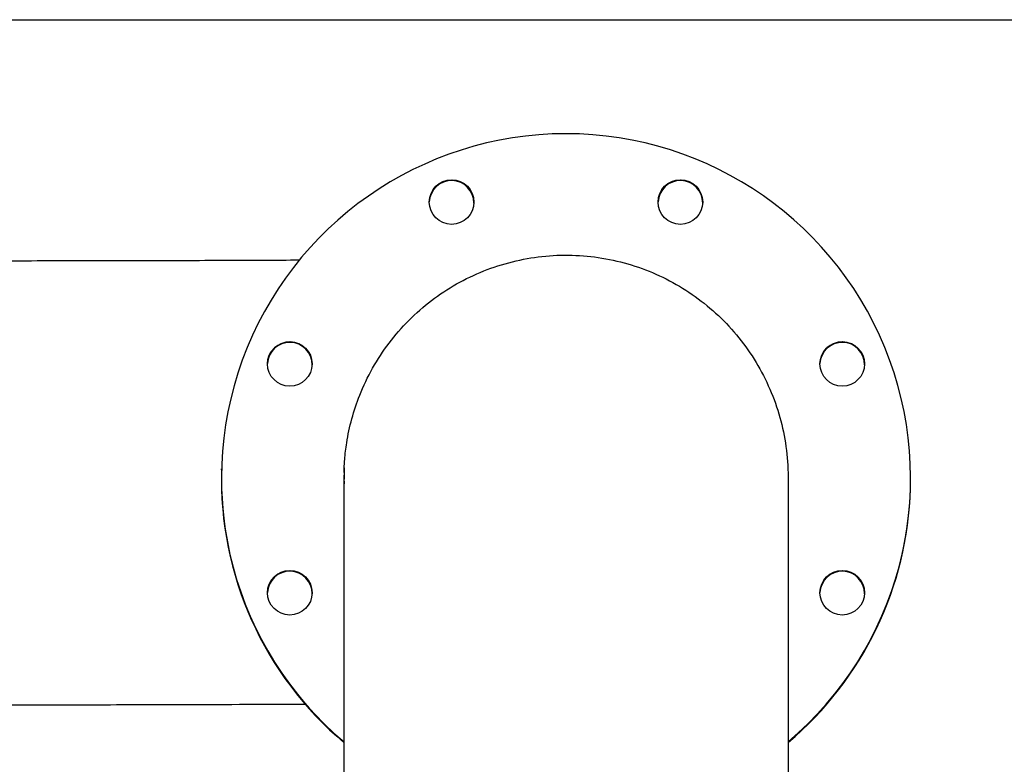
# Model space of a CAD drawing. Extents: x -89225 to 110569, y 13360 to 87647.
# Tile 373 of 478: x 46946 to 47432, y 84479 to 84846. Entities that reach past the tile are written whole.
import ezdxf

# ---------------------------------------------------------------- set-up
doc = ezdxf.new("R2010")
doc.units = 0
doc.layers.add('Iv-Lines 035', color=4, linetype='Continuous')

# ---------------------------------------------------------------- blocks, each defined once
blk = doc.blocks.new('Leidingwerk beluchtingsinstallatie')
for p, q in [((1293711.33, -919387.37), (1296138.18, -919387.37)), ((1294367.19, -919609.14), (1294367.2, -919608.97)), ((1294367.19, -919609.35), (1294367.19, -919609.18)), ((1294427.63, -919610.77), (1294427.65, -919610.07)), ((1294707.06, -919618.63), (1294707.06, -919618.46)), ((1294707.07, -919618.42), (1294707.07, -919618.25))]:
    blk.add_line(p, q)
for centre, major_axis, start_param, end_param in [((1294537.13, -919613.61), (-169.94, 4.64), 2.298747, 7.181578), ((1294480.68, -919477.51), (-10.99, 0.38), 3.156864, 6.283185), ((1294480.68, -919477.55), (-10.99, 0.41), 3.160683, 6.283185), ((1294480.68, -919477.72), (-10.99, 0.49), 3.175956, 6.283185), ((1294593.57, -919477.51), (-10.99, 0.38), 3.156864, 6.283185), ((1294593.57, -919477.55), (-10.99, 0.41), 3.160683, 6.283185), ((1294593.57, -919477.72), (-10.99, 0.49), 3.175956, 6.283185), ((1294400.86, -919557.33), (-10.99, 0.38), 3.156864, 6.283185), ((1294400.86, -919557.38), (-10.99, 0.41), 3.160683, 6.283185), ((1294400.85, -919557.54), (-10.99, 0.49), 3.175956, 6.283185), ((1294673.4, -919557.33), (-10.99, 0.38), 3.156864, 6.283185), ((1294673.4, -919557.38), (-10.99, 0.41), 3.160683, 6.283185), ((1294673.4, -919557.54), (-10.99, 0.49), 3.175956, 6.283185), ((1294537.13, -919613.82), (-169.94, 4.64), 6.282938, 7.181622), ((1294537.12, -919613.99), (-169.94, 4.64), 0, 0.898472), ((1294537.13, -919613.78), (-169.94, 4.64), 0, 0.898428), ((1294537.13, -919613.61), (-109.51, 2.99), 6.262653, 6.335359), ((1294537.13, -919613.78), (-109.51, 2.99), 6.266055, 6.282419), ((1294537.13, -919613.82), (-109.51, 2.99), 6.266621, 6.282227), ((1294537.13, -919613.76), (-109.5, 2.99), 0, 0.04981), ((1294537.13, -919613.84), (-109.5, 2.99), 6.282802, 6.325439), ((1294537.15, -919613.06), (-109.5, 2.99), 0, 0.036717), ((1294537.15, -919613.06), (-109.5, 2.99), 0, 0.036717), ((1294537.13, -919613.82), (169.94, -4.64), 5.440383, 6.283432), ((1294537.13, -919613.78), (169.94, -4.64), 5.440375, 6.283185), ((1294537.12, -919613.99), (169.94, -4.64), 5.440419, 6.283185), ((1294400.86, -919670.22), (-10.99, 0.38), 3.156864, 6.283185), ((1294400.86, -919670.26), (-10.99, 0.41), 3.160683, 6.283185), ((1294400.85, -919670.43), (-10.99, 0.49), 3.175956, 6.283185), ((1294673.4, -919670.22), (-10.99, 0.38), 3.156864, 6.283185), ((1294673.4, -919670.26), (-10.99, 0.41), 3.160683, 6.283185), ((1294673.4, -919670.43), (-10.99, 0.49), 3.175956, 6.283185)]:
    blk.add_ellipse(centre, major_axis=major_axis, ratio=0.999976, start_param=start_param, end_param=end_param)
for centre in [(1294480.69, -919477.34), (1294593.58, -919477.34), (1294400.86, -919557.17), (1294673.41, -919557.17), (1294400.86, -919670.05), (1294673.41, -919670.05)]:
    blk.add_ellipse(centre, major_axis=(-11, 0), ratio=0.999976)
for points, knots in [([(1294405.49, -919506.05), (1294394.07, -919506.11), (1294382.1, -919506.16), (1294362.64, -919506.23), (1294355.45, -919506.25), (1294340.74, -919506.29), (1294333.22, -919506.31), (1294317.98, -919506.35), (1294310.26, -919506.36), (1294294.77, -919506.39), (1294287.01, -919506.4), (1294263.68, -919506.42), (1294247.97, -919506.43), (1294232.27, -919506.43)], [2.5350809, 2.5350809, 2.5350809, 2.5350809, 2.6724697, 2.6724697, 2.7505278, 2.7505278, 2.8295604, 2.8295604, 2.9085871, 2.9085871, 2.986629, 2.986629, 3.1415927, 3.1415927, 3.1415927, 3.1415927]), ([(1294427.65, -919610.07), (1294427.66, -919609.72), (1294427.67, -919609.34), (1294427.7, -919608.45), (1294427.73, -919607.94), (1294427.81, -919606.42), (1294427.87, -919605.39), (1294428.17, -919601.62), (1294428.5, -919598.87), (1294430.17, -919588.13), (1294432.34, -919580.2), (1294438.96, -919563.5), (1294443.89, -919554.76), (1294455.8, -919539.03), (1294462.9, -919531.91), (1294478.61, -919519.94), (1294487.36, -919514.98), (1294505.7, -919507.66), (1294515.46, -919505.23), (1294535.09, -919503.08), (1294545.15, -919503.36), (1294564.63, -919506.56), (1294574.25, -919509.51), (1294592.17, -919517.82), (1294600.64, -919523.24), (1294615.67, -919536.04), (1294622.38, -919543.54), (1294633.44, -919559.9), (1294637.89, -919568.92), (1294642.58, -919582.93), (1294643.83, -919587.7), (1294645.67, -919597.34), (1294646.27, -919602.31), (1294646.56, -919607.76), (1294646.59, -919608.37), (1294646.63, -919609.48), (1294646.65, -919609.98), (1294646.67, -919610.76), (1294646.67, -919611.05), (1294646.68, -919611.47), (1294646.68, -919611.62), (1294646.68, -919611.95), (1294646.69, -919612.08), (1294646.69, -919612.47), (1294646.69, -919612.61), (1294646.69, -919613.18), (1294646.69, -919613.54), (1294646.7, -919615.57), (1294646.7, -919618.13), (1294646.71, -919625.92), (1294646.71, -919631.37), (1294646.72, -919644.64), (1294646.72, -919652.46), (1294646.72, -919670.29), (1294646.73, -919680.36), (1294646.73, -919702.42), (1294646.73, -919714.48), (1294646.74, -919740.19), (1294646.74, -919753.93), (1294646.74, -919782.63), (1294646.74, -919797.68), (1294646.75, -919828.61), (1294646.75, -919844.59), (1294646.75, -919876.93), (1294646.75, -919893.41), (1294646.75, -919911.82), (1294646.75, -919913.77), (1294646.75, -919915.72)], [0, 0, 0, 0, 0.12718, 0.12718, 0.283913, 0.283913, 0.594211, 0.594211, 1.421485, 1.421485, 3.857222, 3.857222, 6.812744, 6.812744, 9.775271, 9.775271, 12.737801, 12.737801, 15.700333, 15.700333, 18.662866, 18.662866, 21.625399, 21.625399, 24.587932, 24.587932, 27.550464, 27.550464, 30.512992, 30.512992, 31.983872, 31.983872, 33.459612, 33.459612, 33.648276, 33.648276, 33.814186, 33.814186, 33.960269, 33.960269, 34.086158, 34.086158, 34.304612, 34.304612, 34.819328, 34.819328, 36.361659, 36.361659, 41.000266, 41.000266, 46.06745, 46.06745, 51.018277, 51.018277, 55.961062, 55.961062, 60.901986, 60.901986, 65.842249, 65.842249, 70.782218, 70.782218, 75.722042, 75.722042, 80.66179, 80.66179, 81.246224, 81.246224, 81.246224, 81.246224]), ([(1294427.67, -919915.72), (1294427.67, -919899.22), (1294427.67, -919882.67), (1294427.67, -919850.18), (1294427.67, -919834.13), (1294427.66, -919803), (1294427.66, -919787.82), (1294427.66, -919758.83), (1294427.66, -919744.93), (1294427.65, -919718.84), (1294427.65, -919706.58), (1294427.65, -919684.08), (1294427.64, -919673.78), (1294427.64, -919655.47), (1294427.64, -919647.4), (1294427.63, -919633.75), (1294427.63, -919628.13), (1294427.62, -919619.52), (1294427.62, -919616.48), (1294427.61, -919614.27), (1294427.61, -919613.82), (1294427.61, -919613.82)], [0.000015, 0.000015, 0.000015, 0.000015, 4.949975, 4.949975, 9.888951, 9.888951, 14.827945, 14.827945, 19.766871, 19.766871, 24.705663, 24.705663, 29.644189, 29.644189, 34.582128, 34.582128, 39.518485, 39.518485, 44.44876, 44.44876, 46.356262, 46.356262, 46.356262, 46.356262]), ([(1294408.48, -919725.12), (1294390.02, -919725.21), (1294370.13, -919725.29), (1294341.94, -919725.37), (1294334.47, -919725.39), (1294319.25, -919725.43), (1294311.49, -919725.44), (1294295.84, -919725.47), (1294287.93, -919725.48), (1294272.13, -919725.5), (1294264.23, -919725.5), (1294248.31, -919725.51), (1294240.29, -919725.51), (1294232.27, -919725.51)], [2.5273744, 2.5273744, 2.5273744, 2.5273744, 2.7487104, 2.7487104, 2.826759, 2.826759, 2.905782, 2.905782, 2.9848093, 2.9848093, 3.0628697, 3.0628697, 3.1415927, 3.1415927, 3.1415927, 3.1415927])]:
    blk.add_open_spline(points, degree=3, knots=knots)

msp = doc.modelspace()

# ---------------------------------------------------------------- block references
at = {"layer": 'Iv-Lines 035'}
msp.add_blockref('Leidingwerk beluchtingsinstallatie', (-1247321.42, 1004233.53), dxfattribs=at)

doc.saveas('drawing.dxf')
